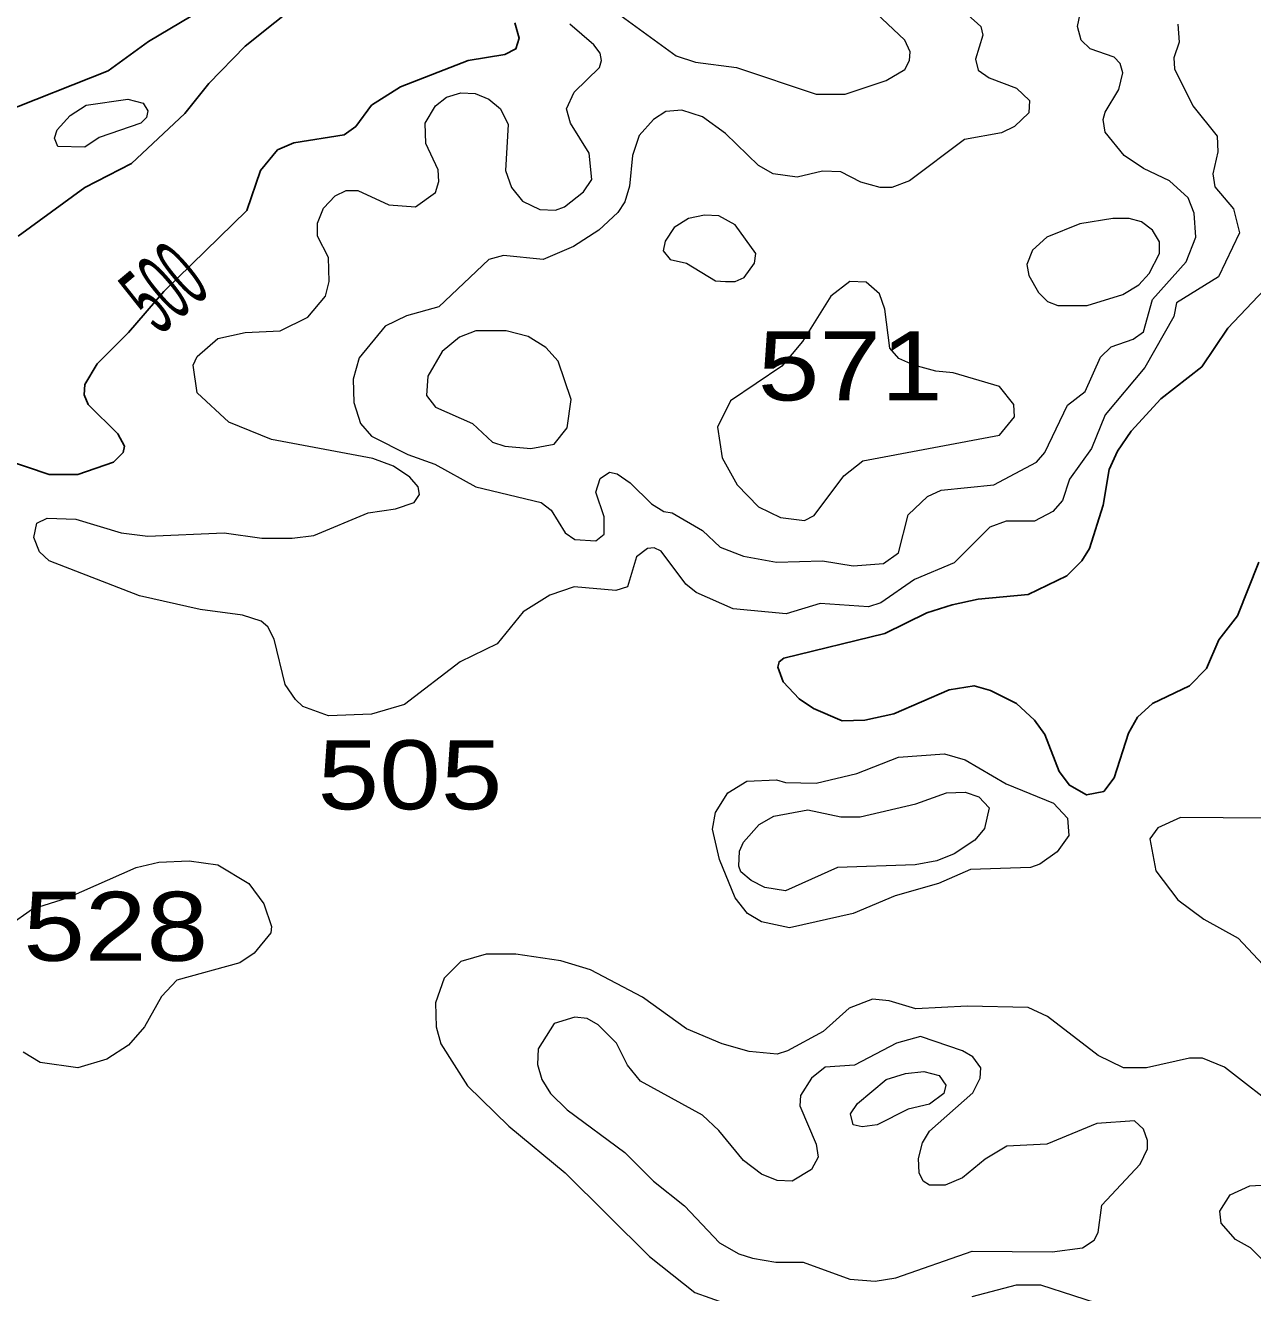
# Model space of a CAD drawing. Extents: x 577 to 602.9, y 7483.8 to 7511.6.
# Drawn here: x 583.679 to 585.101, y 7493.989 to 7495.458 of the extents above; entities that cross this region are included whole.
import ezdxf
from ezdxf.enums import TextEntityAlignment as Align

# ---------------------------------------------------------------- set-up
doc = ezdxf.new("R2010")
doc.units = 0
doc.header["$LTSCALE"] = 0.032
doc.layers.add('1', color=7, linetype='Continuous', lineweight=25)
doc.layers.add('2', color=7, linetype='Continuous', lineweight=13)
doc.layers.add('61', color=7, linetype='Continuous')

msp = doc.modelspace()

# ---------------------------------------------------------------- linework, layer by layer
at = {"layer": '1'}
for points in [[(584.0392, 7495.5182), (583.9342, 7495.4339), (583.892, 7495.3909), (583.8642, 7495.3559)], [(583.5827, 7495.4705), (583.5628, 7495.3957), (583.5557, 7495.383), (583.5461, 7495.375), (583.5056, 7495.3631), (583.3792, 7495.3631), (583.3648, 7495.3504), (583.3617, 7495.3432), (583.3625, 7495.3297), (583.3728, 7495.2987), (583.3911, 7495.2796), (583.4157, 7495.2661), (583.4293, 7495.2621), (583.4897, 7495.2645), (583.5358, 7495.2613), (583.5613, 7495.2685), (583.5835, 7495.2788), (583.6129, 7495.3051), (583.632, 7495.3392), (583.6503, 7495.3559), (583.7752, 7495.4052), (583.8221, 7495.4394), (583.8714, 7495.4689)], [(583.6543, 7494.9552), (583.7068, 7494.9377), (583.7402, 7494.9377), (583.7815, 7494.952), (583.7926, 7494.9631), (583.7942, 7494.9703), (583.7863, 7494.9846), (583.7521, 7495.0188), (583.7473, 7495.0299), (583.7481, 7495.0419), (583.7624, 7495.0657), (583.799, 7495.1023), (583.8397, 7495.1495), (583.9358, 7495.2434), (583.9517, 7495.2899), (583.9716, 7495.3138), (583.9906, 7495.3218), (584.0487, 7495.3313), (584.0622, 7495.3408), (584.0805, 7495.3655), (584.1139, 7495.387), (584.1926, 7495.4172), (584.2348, 7495.4243), (584.2475, 7495.4307), (584.2515, 7495.4434), (584.2467, 7495.4609)], [(583.8642, 7495.3559), (583.8022, 7495.2979), (583.7481, 7495.2701), (583.671, 7495.2136)], [(585.1222, 7495.1595), (585.0729, 7495.1071), (585.0427, 7495.0625), (584.995, 7495.0252), (584.9608, 7494.9878), (584.9449, 7494.9647), (584.9353, 7494.9432), (584.9282, 7494.9019), (584.9123, 7494.8518), (584.9035, 7494.8375), (584.886, 7494.82), (584.8415, 7494.7985), (584.7834, 7494.793), (584.7532, 7494.7866), (584.7238, 7494.7771), (584.6753, 7494.7532), (584.5584, 7494.7246), (584.5528, 7494.7206), (584.5512, 7494.7142), (584.5576, 7494.6975), (584.5759, 7494.6777), (584.5926, 7494.6665), (584.626, 7494.6522), (584.6522, 7494.653), (584.6856, 7494.6602), (584.75, 7494.688), (584.7787, 7494.6928), (584.7978, 7494.6872), (584.828, 7494.6721), (584.8486, 7494.653), (584.8606, 7494.6363), (584.8773, 7494.5934), (584.8892, 7494.5775), (584.9091, 7494.5663), (584.929, 7494.5703), (584.9409, 7494.5862), (584.9576, 7494.6379), (584.9679, 7494.6562), (584.9854, 7494.6721), (585.0284, 7494.6928)], [(585.0284, 7494.6928), (585.0482, 7494.7126), (585.0625, 7494.746), (585.084, 7494.7739), (585.1087, 7494.8359)]]:
    msp.add_lwpolyline(points, dxfattribs=at)
at = {"layer": '2'}
for points in [[(584.7453, 7495.4943), (584.7866, 7495.4569), (584.789, 7495.4466), (584.7803, 7495.4188), (584.7834, 7495.406), (584.7962, 7495.3973), (584.828, 7495.3854), (584.8431, 7495.3711), (584.8423, 7495.3567), (584.8256, 7495.3408), (584.8105, 7495.3337), (584.7675, 7495.3257), (584.7039, 7495.278), (584.6832, 7495.2701), (584.6697, 7495.2701), (584.6475, 7495.2764), (584.6244, 7495.2884), (584.6029, 7495.2892), (584.5735, 7495.282), (584.5457, 7495.286), (584.529, 7495.2955), (584.4908, 7495.3329), (584.4638, 7495.352), (584.4399, 7495.3599), (584.4216, 7495.3583), (584.4073, 7495.3488), (584.3906, 7495.3305), (584.3827, 7495.3074), (584.3795, 7495.2717), (584.3739, 7495.2534), (584.366, 7495.2414), (584.3437, 7495.2208), (584.3143, 7495.2017), (584.2793, 7495.1866), (584.2332, 7495.1913), (584.2165, 7495.1866), (584.1584, 7495.1317), (584.1211, 7495.1214), (584.0964, 7495.1094), (584.0662, 7495.0729), (584.059, 7495.0482), (584.0598, 7495.0212), (584.0678, 7494.9965), (584.0805, 7494.9822), (584.1226, 7494.9607), (584.1537, 7494.9496), (584.2014, 7494.9234), (584.2769, 7494.9051), (584.2888, 7494.8963)], [(584.3612, 7495.4752), (584.4336, 7495.4227), (584.4558, 7495.4156), (584.5035, 7495.4092), (584.5958, 7495.3782), (584.6292, 7495.3782), (584.6769, 7495.3941), (584.6984, 7495.4068), (584.7039, 7495.4172), (584.7047, 7495.4275), (584.6984, 7495.441), (584.6586, 7495.4784)], [(584.4288, 7494.8932), (584.4638, 7494.8725), (584.4845, 7494.8534), (584.5115, 7494.8431), (584.5497, 7494.8359), (584.6029, 7494.8375), (584.6387, 7494.8319), (584.6737, 7494.8343), (584.6912, 7494.847), (584.7023, 7494.8908), (584.7246, 7494.9122), (584.7405, 7494.9194), (584.8017, 7494.9258), (584.851, 7494.952), (584.8606, 7494.9631), (584.8868, 7495.018), (584.9075, 7495.0339), (584.925, 7495.0737), (584.9377, 7495.0856), (584.9631, 7495.0943), (584.9751, 7495.1031), (584.9854, 7495.1405), (585.0244, 7495.1842), (585.0355, 7495.2128), (585.0339, 7495.2406), (585.0268, 7495.2581), (585.0053, 7495.278), (584.9751, 7495.2923), (584.9528, 7495.3074), (584.9305, 7495.3345), (584.9282, 7495.3488), (584.9305, 7495.3575), (584.9465, 7495.3838), (584.9512, 7495.4029), (584.948, 7495.414), (584.9409, 7495.4211), (584.9131, 7495.4307), (584.9027, 7495.441), (584.8987, 7495.4569), (584.9043, 7495.484)], [(585.0148, 7495.4593), (585.0164, 7495.4386), (585.0101, 7495.4204), (585.0109, 7495.4076), (585.0323, 7495.3647), (585.0602, 7495.3297), (585.061, 7495.3114), (585.0554, 7495.286), (585.0578, 7495.2709), (585.0792, 7495.2454), (585.0864, 7495.2176), (585.0618, 7495.1667), (585.0132, 7495.1365), (585.0101, 7495.1206), (584.9767, 7495.0617), (584.9305, 7495.0069), (584.9146, 7494.9679), (584.8892, 7494.9321), (584.8812, 7494.9075), (584.8701, 7494.8947), (584.8486, 7494.8836), (584.816, 7494.8836), (584.797, 7494.8765), (584.7556, 7494.8351), (584.7095, 7494.816), (584.6705, 7494.789), (584.6562, 7494.7842), (584.6005, 7494.7882), (584.5608, 7494.7763), (584.4996, 7494.7818), (584.4566, 7494.8009), (584.4447, 7494.8105), (584.4161, 7494.8486), (584.4081, 7494.8526), (584.4002, 7494.8518), (584.3874, 7494.8423), (584.3771, 7494.8073), (584.3636, 7494.8033), (584.3151, 7494.8073), (584.2872, 7494.7977), (584.2562, 7494.7786), (584.226, 7494.7413), (584.1831, 7494.7206), (584.1187, 7494.671), (584.0805, 7494.6597), (584.0304, 7494.6578), (584.001, 7494.6689), (583.9922, 7494.6769), (583.9803, 7494.6944), (583.9676, 7494.7468), (583.9604, 7494.7612), (583.9525, 7494.7675), (583.931, 7494.7747), (583.8817, 7494.781), (583.8117, 7494.7969), (583.7068, 7494.8375), (583.6956, 7494.8478), (583.6893, 7494.8645), (583.6925, 7494.8812), (583.7044, 7494.8868), (583.7378, 7494.886), (583.7903, 7494.8701), (583.8213, 7494.8661), (583.9095, 7494.8701), (583.9533, 7494.8637), (583.9883, 7494.8637), (584.0137, 7494.8669), (584.0765, 7494.8932), (584.1083, 7494.8979), (584.1298, 7494.9051), (584.1362, 7494.9146), (584.1346, 7494.9234), (584.125, 7494.9345), (584.1059, 7494.9472), (584.0821, 7494.956), (583.9644, 7494.9782), (583.9151, 7494.9981), (583.8785, 7495.0323), (583.8738, 7495.0641), (583.8785, 7495.0745), (583.9024, 7495.0951), (583.9342, 7495.1023), (583.9747, 7495.1039), (584.0066, 7495.1198), (584.0272, 7495.1444), (584.0312, 7495.1611), (584.0304, 7495.189), (584.0177, 7495.2136), (584.0177, 7495.2287), (584.0248, 7495.2462), (584.0384, 7495.2605), (584.0511, 7495.2669), (584.0646, 7495.2669), (584.1004, 7495.2502), (584.1314, 7495.2478), (584.1545, 7495.2645), (584.1584, 7495.2772), (584.1576, 7495.2907), (584.1433, 7495.321)], [(584.1433, 7495.321), (584.1425, 7495.3448), (584.1545, 7495.3647), (584.1672, 7495.375), (584.1839, 7495.3798), (584.2006, 7495.379), (584.2165, 7495.3726), (584.23, 7495.3615), (584.2387, 7495.3432), (584.2356, 7495.2899), (584.2427, 7495.2701), (584.2554, 7495.2542), (584.2753, 7495.2446), (584.2936, 7495.2438), (584.3039, 7495.2478), (584.3262, 7495.2653), (584.3358, 7495.2796), (584.3326, 7495.3098), (584.3111, 7495.3448), (584.3063, 7495.3615), (584.3151, 7495.3806), (584.3445, 7495.4092), (584.3469, 7495.4172), (584.3453, 7495.4259), (584.3381, 7495.4355), (584.3103, 7495.4593)], [(584.2888, 7494.8963), (584.3047, 7494.8701), (584.3159, 7494.8621), (584.3405, 7494.8606), (584.3501, 7494.8685), (584.3501, 7494.8884), (584.3405, 7494.917), (584.3453, 7494.9329), (584.3564, 7494.9401), (584.3652, 7494.9385), (584.3803, 7494.9281), (584.4049, 7494.9035), (584.4192, 7494.8947), (584.4288, 7494.8932)], [(585.1166, 7494.5393), (585.018, 7494.5401), (584.9918, 7494.5282), (584.9822, 7494.5154), (584.9894, 7494.4781), (585.0148, 7494.4447), (585.0451, 7494.4224), (585.0848, 7494.4001), (585.1134, 7494.3699)], [(583.6603, 7494.4151), (583.6877, 7494.4343), (583.7282, 7494.4471), (583.8078, 7494.482), (583.834, 7494.4884), (583.869, 7494.49), (583.9024, 7494.4852), (583.9382, 7494.4638), (583.9557, 7494.4399), (583.9644, 7494.4137), (583.9636, 7494.4065), (583.9445, 7494.3827), (583.9278, 7494.3715), (583.8547, 7494.3516), (583.8372, 7494.3326), (583.8173, 7494.2976), (583.799, 7494.2761), (583.7736, 7494.2602), (583.7402, 7494.2499), (583.6964, 7494.2562), (583.6766, 7494.2681)], [(585.1365, 7494.1982), (585.0689, 7494.2507), (585.0435, 7494.261), (585.0284, 7494.261), (584.9783, 7494.2499), (584.952, 7494.2499), (584.9226, 7494.2642), (584.8638, 7494.3095), (584.8415, 7494.3198), (584.7707, 7494.3214), (584.7111, 7494.3182), (584.6801, 7494.3278), (584.661, 7494.3294), (584.6339, 7494.319), (584.6037, 7494.292), (584.5624, 7494.2697), (584.5505, 7494.2658), (584.5179, 7494.2689), (584.4868, 7494.2777), (584.4455, 7494.2952), (584.3946, 7494.3318), (584.3342, 7494.3636), (584.3, 7494.3739), (584.2475, 7494.3819), (584.2133, 7494.3819), (584.1839, 7494.3731), (584.1648, 7494.354), (584.1545, 7494.3254), (584.1552, 7494.2976), (584.1608, 7494.2777), (584.1918, 7494.2292), (584.2395, 7494.1823), (584.3047, 7494.1282), (584.4025, 7494.0312), (584.455, 7493.9898), (584.49, 7493.9771)], [(585.1142, 7494.0264), (585.0991, 7494.0415), (585.0816, 7494.0511), (585.0649, 7494.0701), (585.0633, 7494.0837), (585.0753, 7494.1027), (585.0983, 7494.1131), (585.1381, 7494.1155)], [(584.7763, 7493.9851), (584.828, 7493.9986), (584.8558, 7493.9986), (584.9321, 7493.9739)]]:
    msp.add_lwpolyline(points, dxfattribs=at)
for points in [[(583.7171, 7495.3178), (583.7131, 7495.3273), (583.7163, 7495.3369), (583.7314, 7495.3536), (583.7497, 7495.3655), (583.7982, 7495.3726), (583.8157, 7495.3679), (583.8213, 7495.3591), (583.8197, 7495.3512), (583.8133, 7495.3448), (583.7648, 7495.3281), (583.7481, 7495.317)], [(584.4908, 7495.1611), (584.5019, 7495.1611), (584.5123, 7495.1659), (584.5242, 7495.1826), (584.5258, 7495.1937), (584.5019, 7495.2271), (584.4829, 7495.2375), (584.4662, 7495.2383), (584.4479, 7495.2343), (584.4312, 7495.2239), (584.4208, 7495.208), (584.4185, 7495.1969), (584.4264, 7495.1866), (584.4455, 7495.1826), (584.4789, 7495.1619)], [(584.8399, 7495.181), (584.8423, 7495.1683), (584.8534, 7495.1484), (584.8638, 7495.1381), (584.8757, 7495.1333), (584.9099, 7495.1333), (584.9512, 7495.146), (584.9695, 7495.1572), (584.9814, 7495.1707), (584.9934, 7495.1937), (584.9934, 7495.2072), (584.9854, 7495.2208), (584.9727, 7495.2303), (584.9584, 7495.2343), (584.9393, 7495.2343), (584.9011, 7495.2279), (584.863, 7495.2128), (584.8463, 7495.1977)], [(584.6809, 7495.084), (584.6753, 7495.1293), (584.6689, 7495.1468), (584.6538, 7495.1603), (584.6347, 7495.1611), (584.6125, 7495.1444), (584.5799, 7495.0919), (584.556, 7495.0633), (584.4964, 7495.0228), (584.4813, 7494.9926), (584.4868, 7494.9568), (584.5043, 7494.9258), (584.529, 7494.9003), (584.5544, 7494.8876), (584.5823, 7494.8844), (584.5934, 7494.89), (584.6276, 7494.9361), (584.6498, 7494.9536), (584.8081, 7494.983), (584.8256, 7495.0045), (584.8248, 7495.0188), (584.8081, 7495.0395), (584.7543, 7495.0555), (584.7342, 7495.0572), (584.7088, 7495.0642), (584.6913, 7495.0721)], [(584.265, 7494.9679), (584.292, 7494.9727), (584.3071, 7494.9918), (584.3119, 7495.0244), (584.2968, 7495.0689), (584.2825, 7495.0848), (584.2618, 7495.0975), (584.2364, 7495.1039), (584.2014, 7495.1039), (584.1823, 7495.0967), (584.1624, 7495.08), (584.1457, 7495.0514), (584.1441, 7495.0291), (584.1545, 7495.0156), (584.1974, 7494.9965), (584.2205, 7494.9751), (584.2348, 7494.9703)], [(584.8709, 7494.5568), (584.8868, 7494.5393), (584.8884, 7494.5194), (584.8749, 7494.5003), (584.855, 7494.486), (584.8439, 7494.482), (584.7747, 7494.4797), (584.7373, 7494.4638), (584.6872, 7494.4494), (584.6387, 7494.4288), (584.5648, 7494.4121), (584.5322, 7494.4192), (584.5163, 7494.4288), (584.5019, 7494.4471), (584.4837, 7494.4916), (584.4757, 7494.5266), (584.4789, 7494.5457), (584.4932, 7494.5687), (584.5155, 7494.5822), (584.5497, 7494.5838), (584.56, 7494.5806), (584.5958, 7494.5799), (584.6427, 7494.591), (584.6912, 7494.6101), (584.7445, 7494.614), (584.7683, 7494.6069), (584.816, 7494.5791)], [(584.7842, 7494.564), (584.7962, 7494.5512), (584.7906, 7494.5274), (584.7795, 7494.5139), (584.7556, 7494.498), (584.7357, 7494.49), (584.7103, 7494.4852), (584.6204, 7494.482), (584.56, 7494.455), (584.5361, 7494.459), (584.5202, 7494.4669), (584.5083, 7494.4773), (584.5059, 7494.4836), (584.5067, 7494.5011), (584.5115, 7494.5115), (584.5298, 7494.5321), (584.5465, 7494.5417), (584.5862, 7494.5488), (584.6244, 7494.5409), (584.6467, 7494.5409), (584.7111, 7494.556), (584.7469, 7494.5687), (584.7683, 7494.5695)], [(584.5982, 7494.1465), (584.5902, 7494.1322), (584.5679, 7494.1187), (584.5505, 7494.1194), (584.5322, 7494.1266), (584.5115, 7494.1425), (584.4829, 7494.1775), (584.4638, 7494.195), (584.3922, 7494.2347), (584.3771, 7494.253), (584.3644, 7494.2785), (584.3429, 7494.3), (584.3302, 7494.3071), (584.3159, 7494.3087), (584.292, 7494.3015), (584.2737, 7494.2721), (584.2729, 7494.2538), (584.2777, 7494.2363), (584.288, 7494.2204), (584.3071, 7494.2014), (584.3739, 7494.152), (584.4073, 7494.1187), (584.4431, 7494.09), (584.4837, 7494.0471), (584.5059, 7494.0344), (584.5218, 7494.0296), (584.5489, 7494.0248), (584.5807, 7494.0248), (584.6347, 7494.0049), (584.6642, 7494.0026), (584.688, 7494.0065), (584.7763, 7494.0375), (584.8693, 7494.0367), (584.9043, 7494.0415), (584.9178, 7494.0503), (584.9226, 7494.059), (584.9266, 7494.0908), (584.9711, 7494.1385), (584.9798, 7494.156), (584.9798, 7494.1656), (584.9751, 7494.1791), (584.9647, 7494.1886), (584.921, 7494.1854), (584.863, 7494.1616), (584.8168, 7494.1592), (584.7914, 7494.1441), (584.7651, 7494.1226), (584.7453, 7494.1139), (584.727, 7494.1139), (584.7198, 7494.1187), (584.7151, 7494.1282), (584.7143, 7494.1449), (584.719, 7494.1632), (584.727, 7494.1767), (584.7771, 7494.2212), (584.7858, 7494.2379), (584.7866, 7494.2499), (584.7771, 7494.2626), (584.7651, 7494.2697), (584.7166, 7494.2864), (584.6888, 7494.2785), (584.6403, 7494.253), (584.6061, 7494.2507), (584.5902, 7494.2379), (584.5775, 7494.218), (584.5767, 7494.2061), (584.5958, 7494.1616)], [(584.6992, 7494.2435), (584.7206, 7494.2459), (584.7381, 7494.2411), (584.7461, 7494.23), (584.7437, 7494.2204), (584.727, 7494.2077), (584.7023, 7494.2021), (584.6665, 7494.1839), (584.6491, 7494.1815), (584.6387, 7494.1839), (584.6355, 7494.1966), (584.6435, 7494.2085), (584.6769, 7494.2363)]]:
    msp.add_lwpolyline(points, close=True, dxfattribs=at)

# ---------------------------------------------------------------- texts
at = {"layer": '61', "width": 0.45}
msp.add_text('500', height=0.08, rotation=39.959, dxfattribs=at).set_placement((583.8653, 7495.1239), align=Align.CENTER)
at = {"layer": '61', "width": 1.2}
for s, p in [('571', (584.6351, 7495.0234)), ('505', (584.125, 7494.5496)), ('528', (583.784, 7494.374))]:
    msp.add_text(s, height=0.08, dxfattribs=at).set_placement(p, align=Align.CENTER)

doc.saveas('drawing.dxf')
